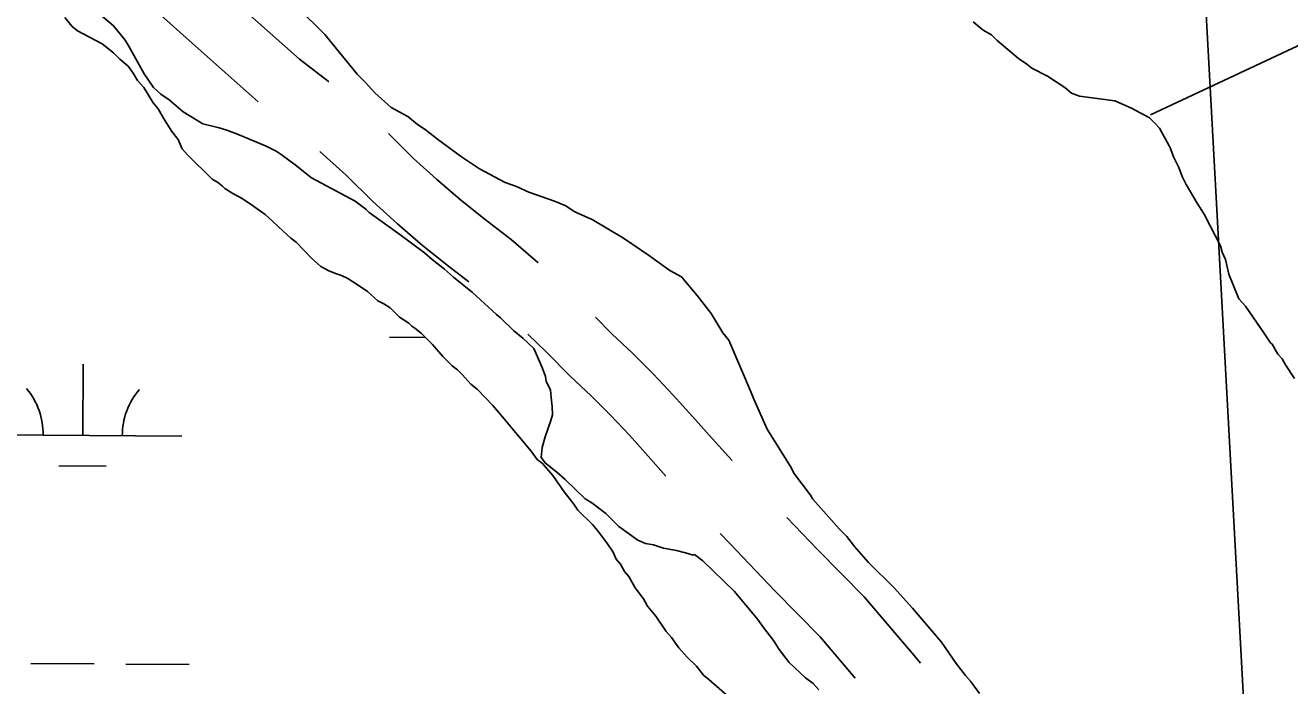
# Model space of a CAD drawing. Extents: x 3172231 to 3210228, y 940198 to 965780.
# Drawn here: x 3187717 to 3188355, y 950467 to 950801 of the extents above; entities that cross this region are included whole.
import ezdxf

# ---------------------------------------------------------------- set-up
doc = ezdxf.new("R2010")
doc.units = 0
for name, color, linetype in [('V-RIVR-RANG', 7, 'Continuous'), ('V-ROAD-CNTR', 7, 'Continuous'), ('V-SITE-VEGE', 7, 'Continuous'), ('V-TOPO-MINR', 7, 'Continuous'), ('V-WETL-SWMP', 7, 'Continuous')]:
    doc.layers.add(name, color=color, linetype=linetype)

msp = doc.modelspace()

# ---------------------------------------------------------------- linework, layer by layer
at = {"layer": 'V-RIVR-RANG'}
msp.add_line((3188285.159, 950755.845), (3189462.372, 951307.359), dxfattribs=at)
at = {"layer": 'V-ROAD-CNTR'}
for points in [[(3187794.654, 950838.225), (3187821.046, 950814.438), (3187855.22, 950784.034), (3187870.004, 950772.666), (3187870.065, 950772.615)], [(3187760.106, 950829.234), (3187766.465, 950823.244), (3187801.034, 950792.088), (3187834.45, 950762.359)], [(3187900.178, 950746.301), (3187912.858, 950733.819), (3187924.569, 950723.242), (3187936.658, 950712.907), (3187949.023, 950702.905), (3187962.182, 950692.844), (3187975.595, 950681.206), (3187975.813, 950681.007)], [(3187865.572, 950737.248), (3187878.805, 950725.244), (3187892.272, 950711.987), (3187904.765, 950700.704), (3187917.474, 950689.839), (3187930.475, 950679.323), (3187940.77, 950671.451)], [(3188004.815, 950653.469), (3188013.014, 950645.135), (3188023.427, 950635.374), (3188033.922, 950624.932), (3188044.104, 950614.179), (3188053.823, 950603.279), (3188063.665, 950592.164), (3188073.598, 950581.335), (3188073.789, 950581.133)], [(3187970.676, 950644.909), (3187979.988, 950635.927), (3187992.054, 950623.663), (3188002.585, 950613.792), (3188012.446, 950603.98), (3188022.012, 950593.879), (3188031.397, 950583.353), (3188040.346, 950573.247)], [(3188101.525, 950552.313), (3188116.978, 950536.048), (3188140.452, 950512.17), (3188165.687, 950482.464), (3188169.026, 950478.606)], [(3188067.759, 950544.123), (3188072.631, 950539.17), (3188095.406, 950515.2), (3188118.294, 950491.916), (3188135.993, 950471.082)]]:
    msp.add_lwpolyline(points, dxfattribs=at)
at = {"layer": 'V-SITE-VEGE'}
for p, q in [((3187747.124, 950812.755), (3187761.313, 950800.881)), ((3187868.155, 950796.461), (3187853.948, 950810.406)), ((3187761.313, 950800.881), (3187767.178, 950793.482)), ((3187767.178, 950793.482), (3187769.279, 950790.188)), ((3187769.279, 950790.188), (3187776.859, 950776.596)), ((3187884.492, 950776.328), (3187868.155, 950796.461)), ((3187776.859, 950776.596), (3187781.479, 950769.6)), ((3187888.668, 950772.223), (3187884.492, 950776.328)), ((3187889.927, 950770.581), (3187888.668, 950772.223)), ((3187781.479, 950769.6), (3187785.235, 950766.323)), ((3187785.235, 950766.323), (3187789.403, 950763.462)), ((3187893.276, 950766.884), (3187889.927, 950770.581)), ((3187901.625, 950759.509), (3187893.276, 950766.884)), ((3187789.403, 950763.462), (3187796.499, 950757.318)), ((3187909.948, 950755.032), (3187901.625, 950759.509)), ((3187796.499, 950757.318), (3187806.494, 950751.201)), ((3187914.956, 950750.938), (3187909.948, 950755.032)), ((3187806.494, 950751.201), (3187814.794, 950749.208)), ((3187814.794, 950749.208), (3187818.532, 950748.002)), ((3187818.532, 950748.002), (3187823.934, 950745.98)), ((3187823.934, 950745.98), (3187838.479, 950739.906)), ((3187918.704, 950748.489), (3187914.956, 950750.938)), ((3187924.962, 950743.58), (3187918.704, 950748.489)), ((3187838.479, 950739.906), (3187843.474, 950737.471)), ((3187937.052, 950734.583), (3187924.962, 950743.58)), ((3187843.474, 950737.471), (3187845.973, 950735.837)), ((3187845.973, 950735.837), (3187853.061, 950730.52)), ((3187946.218, 950728.458), (3187937.052, 950734.583)), ((3187853.061, 950730.52), (3187861.405, 950723.972)), ((3187959.119, 950721.539), (3187946.218, 950728.458)), ((3187861.405, 950723.972), (3187883.46, 950712.17)), ((3187964.935, 950719.522), (3187959.119, 950721.539)), ((3187971.171, 950716.686), (3187964.935, 950719.522)), ((3187984.049, 950712.25), (3187971.171, 950716.686)), ((3187883.46, 950712.17), (3187888.881, 950708.08)), ((3187888.881, 950708.08), (3187890.552, 950706.44)), ((3187989.87, 950709.819), (3187984.049, 950712.25)), ((3187994.035, 950706.96), (3187989.87, 950709.819)), ((3187890.552, 950706.44), (3187905.975, 950695.405)), ((3188001.105, 950703.714), (3187994.035, 950706.96)), ((3188003.184, 950702.905), (3188001.105, 950703.714)), ((3188019.004, 950693.529), (3188003.184, 950702.905)), ((3187905.975, 950695.405), (3187918.484, 950686)), ((3188031.507, 950684.95), (3188019.004, 950693.529)), ((3187918.484, 950686), (3187922.243, 950682.722)), ((3187922.243, 950682.722), (3187928.497, 950677.811)), ((3188042.345, 950677.184), (3188031.507, 950684.95)), ((3187928.497, 950677.811), (3187933.091, 950673.715)), ((3188048.172, 950673.925), (3188042.345, 950677.184)), ((3187933.091, 950673.715), (3187942.688, 950665.934)), ((3188056.126, 950664.476), (3188048.172, 950673.925)), ((3187942.688, 950665.934), (3187954.798, 950654.869)), ((3188063.251, 950655.434), (3188056.126, 950664.476)), ((3187954.798, 950654.869), (3187956.884, 950653.232)), ((3187956.884, 950653.232), (3187963.569, 950646.671)), ((3188069.139, 950645.552), (3188063.251, 950655.434)), ((3187963.569, 950646.671), (3187968.159, 950642.986)), ((3188072.072, 950641.854), (3188069.139, 950645.552)), ((3187968.159, 950642.986), (3187973.592, 950637.653)), ((3187973.592, 950637.653), (3187977.821, 950628.169)), ((3188083.5, 950615.459), (3188072.072, 950641.854)), ((3187977.821, 950628.169), (3187979.519, 950623.633)), ((3187979.519, 950623.633), (3187979.955, 950621.151)), ((3187979.955, 950621.151), (3187982.069, 950616.616)), ((3187982.069, 950616.616), (3187982.534, 950611.24)), ((3188084.772, 950612.16), (3188083.5, 950615.459)), ((3188091.536, 950596.902), (3188084.772, 950612.16)), ((3187982.534, 950611.24), (3187982.974, 950608.344)), ((3187982.974, 950608.344), (3187983.013, 950604.203)), ((3187982.212, 950601.297), (3187979.392, 950592.991)), ((3187983.013, 950604.203), (3187982.212, 950601.297)), ((3187979.392, 950592.991), (3187977.786, 950587.59)), ((3188103.73, 950577.141), (3188091.536, 950596.902)), ((3187977.786, 950587.59), (3187977.418, 950582.62)), ((3187977.418, 950582.62), (3187979.515, 950579.742)), ((3187979.515, 950579.742), (3187985.354, 950575.241)), ((3187985.354, 950575.241), (3187989.53, 950571.554)), ((3188104.996, 950574.669), (3188103.73, 950577.141)), ((3188113.38, 950563.569), (3188104.996, 950574.669)), ((3187989.53, 950571.554), (3187999.559, 950561.709)), ((3187999.559, 950561.709), (3188002.891, 950559.672)), ((3188114.644, 950561.511), (3188113.38, 950563.569)), ((3188128.034, 950546.315), (3188114.644, 950561.511)), ((3188002.891, 950559.672), (3188009.977, 950554.355)), ((3188009.977, 950554.355), (3188016.666, 950547.791)), ((3188016.666, 950547.791), (3188026.252, 950540.842)), ((3188131.794, 950542.62), (3188128.034, 950546.315)), ((3188135.568, 950537.69), (3188131.794, 950542.62)), ((3188026.252, 950540.842), (3188029.994, 950539.22)), ((3188029.994, 950539.22), (3188034.141, 950538.432)), ((3188034.141, 950538.432), (3188039.126, 950536.822)), ((3188039.126, 950536.822), (3188045.761, 950535.642)), ((3188045.761, 950535.642), (3188050.329, 950534.442)), ((3188142.683, 950529.476), (3188135.568, 950537.69)), ((3188050.329, 950534.442), (3188054.066, 950533.234)), ((3188054.066, 950533.234), (3188054.887, 950533.658)), ((3188054.887, 950533.658), (3188059.061, 950530.383)), ((3188059.061, 950530.383), (3188074.941, 950514.798)), ((3188155.639, 950516.762), (3188142.683, 950529.476)), ((3188164.842, 950506.495), (3188155.639, 950516.762)), ((3188074.941, 950514.798), (3188086.664, 950500.831)), ((3188179.496, 950489.241), (3188164.842, 950506.495)), ((3188086.664, 950500.831), (3188089.601, 950496.716)), ((3188089.601, 950496.716), (3188094.633, 950490.136)), ((3188094.633, 950490.136), (3188097.572, 950485.612)), ((3188097.572, 950485.612), (3188102.6, 950479.034)), ((3188187.049, 950478.546), (3188179.496, 950489.241)), ((3188102.6, 950479.034), (3188110.955, 950471.243)), ((3188191.661, 950472.38), (3188187.049, 950478.546)), ((3188110.955, 950471.243), (3188114.707, 950468.38)), ((3188194.174, 950469.504), (3188191.661, 950472.38)), ((3188114.707, 950468.38), (3188117.638, 950465.095)), ((3188198.786, 950463.336), (3188194.174, 950469.504))]:
    msp.add_line(p, q, dxfattribs=at)
at = {"layer": 'V-TOPO-MINR'}
msp.add_lwpolyline([(3188246.792, 952027.039), (3188338.086, 950349.589), (3188343.514, 950331.572), (3188350.65, 950314.427), (3188360.348, 950298.59)], dxfattribs=at)
at = {"layer": 'V-WETL-SWMP'}
for p, q in [((3187900.727, 950643.438), (3187918.891, 950643.314)), ((3187745.793, 950593.749), (3187746.038, 950629.749)), ((3187695.794, 950594.09), (3187795.792, 950593.409)), ((3187733.688, 950578.4), (3187757.688, 950578.237)), ((3187719.6, 950478.493), (3187751.599, 950478.275)), ((3187767.599, 950478.166), (3187799.598, 950477.948))]:
    msp.add_line(p, q, dxfattribs=at)
for points in [[(3187736.849, 950805.033), (3187740.522, 950800.4), (3187743.135, 950798.349), (3187755.643, 950791.724), (3187761.391, 950787.111), (3187764.531, 950784.028), (3187768.714, 950780.437), (3187771.34, 950776.831), (3187773.449, 950773.221), (3187776.594, 950769.62), (3187781.334, 950761.885), (3187783.956, 950758.798), (3187786.592, 950754.155), (3187790.803, 950747.452), (3187793.954, 950743.333), (3187796.071, 950738.685), (3187798.693, 950735.598), (3187811.255, 950723.269), (3187813.862, 950721.737), (3187816.475, 950719.687), (3187817.521, 950718.66), (3187821.694, 950716.106), (3187826.385, 950713.556), (3187831.605, 950709.975), (3187837.871, 950705.366), (3187841.53, 950702.289), (3187844.671, 950699.206), (3187850.947, 950693.56), (3187853.559, 950691.51), (3187861.415, 950683.286), (3187866.121, 950679.181), (3187869.77, 950677.14), (3187873.415, 950675.619), (3187876.536, 950674.611), (3187879.662, 950673.084), (3187884.358, 950670.016), (3187889.577, 950666.435), (3187894.807, 950661.816), (3187897.933, 950660.289), (3187901.063, 950658.244), (3187905.774, 950653.621), (3187910.47, 950650.553), (3187912.04, 950649.012), (3187913.606, 950647.989), (3187916.741, 950645.425), (3187922.499, 950639.774), (3187927.743, 950633.6), (3187932.453, 950628.977), (3187935.065, 950626.927), (3187937.682, 950624.358), (3187941.875, 950619.73), (3187945.01, 950617.166)], [(3188287.559, 950751.478), (3188284.634, 950754.349), (3188275.479, 950759.232), (3188267.164, 950762.881), (3188249.337, 950765.199), (3188245.182, 950766.816), (3188241.843, 950769.683), (3188233.094, 950775.398), (3188225.189, 950779.465), (3188222.685, 950781.512), (3188218.518, 950784.371), (3188207.669, 950793.379), (3188204.743, 950796.25), (3188200.58, 950798.696), (3188195.573, 950802.79)], [(3188357.91, 950622.535), (3188353.291, 950629.531), (3188351.607, 950632.414), (3188349.514, 950634.878), (3188346.57, 950639.82), (3188345.734, 950640.64), (3188342.793, 950645.167), (3188333.139, 950659.155), (3188329.792, 950662.85), (3188324.708, 950675.224), (3188322.982, 950682.661), (3188321.291, 950686.372), (3188320.432, 950689.676), (3188312.419, 950705.336), (3188311.074, 950707.385), (3188308.639, 950711.097), (3188303.168, 950720.569), (3188301.059, 950724.69), (3188299.36, 950729.229), (3188296.83, 950734.174), (3188295.127, 950739.127), (3188294.54, 950740.187), (3188289.652, 950749.013), (3188287.559, 950751.478)], [(3187945.01, 950617.166), (3187952.866, 950608.941), (3187957.586, 950603.281), (3187972.271, 950585.785), (3187975.421, 950581.666), (3187978.033, 950579.616), (3187983.277, 950573.441), (3187989.059, 950565.198), (3187993.784, 950559.019), (3187995.887, 950555.926), (3188003.215, 950548.734), (3188005.837, 950545.647), (3188010.562, 950539.468), (3188013.717, 950534.83), (3188015.307, 950531.215), (3188017.405, 950528.641), (3188019.513, 950525.031), (3188021.612, 950522.457), (3188024.776, 950516.782), (3188028.978, 950511.117), (3188031.086, 950507.506), (3188035.283, 950502.359), (3188040.542, 950494.629), (3188043.164, 950491.542), (3188046.842, 950486.39), (3188051.034, 950481.762), (3188055.745, 950477.138), (3188059.418, 950472.505), (3188062.03, 950470.455), (3188072.489, 950461.218)]]:
    msp.add_lwpolyline(points, dxfattribs=at)
for centre, start, end in [((3187690.555, 950594.6), 358.838165, 40.381824), ((3187801.038, 950593.848), 138.838163, 180.381821)]:
    msp.add_arc(centre, 35.246, start, end, dxfattribs=at)

doc.saveas('drawing.dxf')
